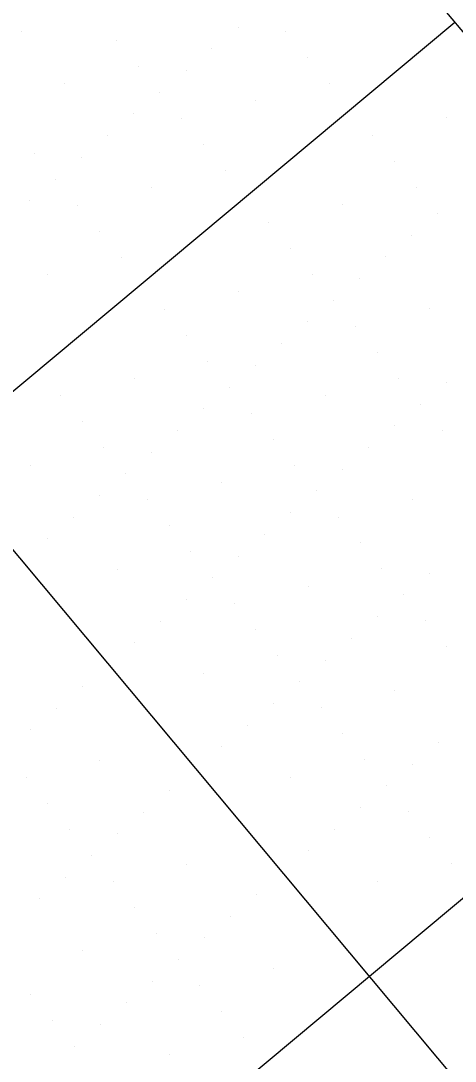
# Model space of a CAD drawing. Extents: x 2042995 to 2043795, y 305365 to 306249.
# Drawn here: x 2043220.17 to 2043232.99, y 305987.11 to 306017.83 of the extents above; entities that cross this region are included whole.
import ezdxf

# ---------------------------------------------------------------- set-up
doc = ezdxf.new("R2010")
doc.units = 0
for name, color, linetype in [('BR_BORDER LINES', 7, 'Continuous'), ('BR_CONCRETE', 7, 'Continuous'), ('BR_GRID DOTS', 7, 'Continuous'), ('BR_GRID LINES', 7, 'Continuous')]:
    doc.layers.add(name, color=color, linetype=linetype)

msp = doc.modelspace()

# ---------------------------------------------------------------- linework, layer by layer
at = {"layer": 'BR_BORDER LINES'}
msp.add_line((2043183.839, 306076.621), (2043615.462, 305559.826), dxfattribs=at)
at = {"layer": 'BR_CONCRETE'}
msp.add_spline([(2043139.109, 306017.548), (2043148.199, 306007.16), (2043160.233, 305993.368), (2043172.245, 305979.557), (2043184.234, 305965.727), (2043196.201, 305951.879), (2043208.145, 305938.012), (2043220.067, 305924.126), (2043231.966, 305910.221), (2043243.843, 305896.297), (2043255.698, 305882.355), (2043267.529, 305868.394), (2043279.339, 305854.414), (2043291.126, 305840.415), (2043302.89, 305826.398), (2043314.632, 305812.361), (2043326.352, 305798.306), (2043338.049, 305784.233), (2043349.724, 305770.14), (2043361.376, 305756.029), (2043373.005, 305741.899), (2043384.613, 305727.75), (2043396.197, 305713.582), (2043407.76, 305699.396), (2043419.299, 305685.191), (2043430.817, 305670.967), (2043442.311, 305656.724), (2043453.784, 305642.463), (2043465.234, 305628.182), (2043476.661, 305613.883), (2043488.066, 305599.566), (2043499.448, 305585.229), (2043510.808, 305570.874), (2043522.146, 305556.5), (2043533.461, 305542.107), (2043544.753, 305527.695), (2043547.219, 305524.543)], degree=3, dxfattribs=at)
at = {"layer": 'BR_GRID DOTS'}
for p, q in [((2043220.181, 306017.508), (2043220.181, 306017.508)), ((2043226.583, 306017.643), (2043226.583, 306017.643)), ((2043227.991, 306017.517), (2043227.991, 306017.517)), ((2043222.998, 306017.255), (2043222.998, 306017.255)), ((2043225.815, 306017.002), (2043225.815, 306017.002)), ((2043228.632, 306016.749), (2043228.632, 306016.749)), ((2043223.639, 306016.488), (2043223.639, 306016.488)), ((2043225.048, 306016.361), (2043225.048, 306016.361)), ((2043221.463, 306015.973), (2043221.463, 306015.973)), ((2043229.273, 306015.982), (2043229.273, 306015.982)), ((2043224.28, 306015.72), (2043224.28, 306015.72)), ((2043227.097, 306015.467), (2043227.097, 306015.467)), ((2043223.513, 306015.079), (2043223.513, 306015.079)), ((2043224.921, 306014.953), (2043224.921, 306014.953)), ((2043232.731, 306014.961), (2043232.731, 306014.961)), ((2043222.745, 306014.438), (2043222.745, 306014.438)), ((2043230.555, 306014.447), (2043230.555, 306014.447)), ((2043225.562, 306014.185), (2043225.562, 306014.185)), ((2043220.569, 306013.923), (2043220.569, 306013.923)), ((2043221.978, 306013.797), (2043221.978, 306013.797)), ((2043231.196, 306013.679), (2043231.196, 306013.679)), ((2043226.203, 306013.417), (2043226.203, 306013.417)), ((2043221.21, 306013.156), (2043221.21, 306013.156)), ((2043224.027, 306012.903), (2043224.027, 306012.903)), ((2043231.837, 306012.912), (2043231.837, 306012.912)), ((2043220.443, 306012.515), (2043220.443, 306012.515)), ((2043221.851, 306012.388), (2043221.851, 306012.388)), ((2043229.661, 306012.397), (2043229.661, 306012.397)), ((2043232.478, 306012.144), (2043232.478, 306012.144)), ((2043227.485, 306011.882), (2043227.485, 306011.882)), ((2043222.492, 306011.621), (2043222.492, 306011.621)), ((2043231.711, 306011.503), (2043231.711, 306011.503)), ((2043228.126, 306011.115), (2043228.126, 306011.115)), ((2043223.133, 306010.853), (2043223.133, 306010.853)), ((2043230.943, 306010.862), (2043230.943, 306010.862)), ((2043220.957, 306010.339), (2043220.957, 306010.339)), ((2043228.767, 306010.347), (2043228.767, 306010.347)), ((2043230.176, 306010.221), (2043230.176, 306010.221)), ((2043226.591, 306009.833), (2043226.591, 306009.833)), ((2043229.408, 306009.58), (2043229.408, 306009.58)), ((2043224.415, 306009.318), (2043224.415, 306009.318)), ((2043232.225, 306009.327), (2043232.225, 306009.327)), ((2043228.641, 306008.939), (2043228.641, 306008.939)), ((2043230.049, 306008.812), (2043230.049, 306008.812)), ((2043225.056, 306008.551), (2043225.056, 306008.551)), ((2043227.873, 306008.298), (2043227.873, 306008.298)), ((2043230.69, 306008.045), (2043230.69, 306008.045)), ((2043225.697, 306007.783), (2043225.697, 306007.783)), ((2043227.106, 306007.657), (2043227.106, 306007.657)), ((2043223.521, 306007.269), (2043223.521, 306007.269)), ((2043231.331, 306007.277), (2043231.331, 306007.277)), ((2043226.338, 306007.016), (2043226.338, 306007.016)), ((2043232.74, 306007.151), (2043232.74, 306007.151)), ((2043221.345, 306006.754), (2043221.345, 306006.754)), ((2043229.155, 306006.763), (2043229.155, 306006.763)), ((2043225.571, 306006.375), (2043225.571, 306006.375)), ((2043231.973, 306006.51), (2043231.973, 306006.51)), ((2043226.979, 306006.248), (2043226.979, 306006.248)), ((2043221.986, 306005.987), (2043221.986, 306005.987)), ((2043224.803, 306005.734), (2043224.803, 306005.734)), ((2043231.205, 306005.869), (2043231.205, 306005.869)), ((2043232.614, 306005.742), (2043232.614, 306005.742)), ((2043227.62, 306005.481), (2043227.62, 306005.481)), ((2043222.627, 306005.219), (2043222.627, 306005.219)), ((2043224.036, 306005.093), (2043224.036, 306005.093)), ((2043230.437, 306005.228), (2043230.437, 306005.228)), ((2043220.451, 306004.705), (2043220.451, 306004.705)), ((2043228.261, 306004.713), (2043228.261, 306004.713)), ((2043229.67, 306004.587), (2043229.67, 306004.587)), ((2043223.268, 306004.452), (2043223.268, 306004.452)), ((2043226.085, 306004.199), (2043226.085, 306004.199)), ((2043228.902, 306003.946), (2043228.902, 306003.946)), ((2043222.501, 306003.811), (2043222.501, 306003.811)), ((2043223.909, 306003.684), (2043223.909, 306003.684)), ((2043231.72, 306003.693), (2043231.72, 306003.693)), ((2043228.135, 306003.305), (2043228.135, 306003.305)), ((2043221.733, 306003.17), (2043221.733, 306003.17)), ((2043229.543, 306003.178), (2043229.543, 306003.178)), ((2043224.55, 306002.917), (2043224.55, 306002.917)), ((2043227.367, 306002.664), (2043227.367, 306002.664)), ((2043220.966, 306002.529), (2043220.966, 306002.529)), ((2043230.184, 306002.411), (2043230.184, 306002.411)), ((2043225.191, 306002.149), (2043225.191, 306002.149)), ((2043226.6, 306002.023), (2043226.6, 306002.023)), ((2043220.198, 306001.888), (2043220.198, 306001.888)), ((2043223.015, 306001.635), (2043223.015, 306001.635)), ((2043225.832, 306001.382), (2043225.832, 306001.382)), ((2043230.826, 306001.643), (2043230.826, 306001.643)), ((2043232.234, 306001.517), (2043232.234, 306001.517)), ((2043228.649, 306001.129), (2043228.649, 306001.129)), ((2043231.467, 306000.876), (2043231.467, 306000.876)), ((2043225.065, 306000.741), (2043225.065, 306000.741)), ((2043226.473, 306000.614), (2043226.473, 306000.614)), ((2043230.699, 306000.235), (2043230.699, 306000.235)), ((2043224.297, 306000.1), (2043224.297, 306000.1)), ((2043227.114, 305999.847), (2043227.114, 305999.847)), ((2043232.108, 306000.108), (2043232.108, 306000.108)), ((2043229.931, 305999.594), (2043229.931, 305999.594)), ((2043223.53, 305999.459), (2043223.53, 305999.459)), ((2043232.749, 305999.341), (2043232.749, 305999.341)), ((2043227.755, 305999.079), (2043227.755, 305999.079)), ((2043229.164, 305998.953), (2043229.164, 305998.953)), ((2043222.762, 305998.818), (2043222.762, 305998.818)), ((2043225.579, 305998.565), (2043225.579, 305998.565)), ((2043228.396, 305998.312), (2043228.396, 305998.312)), ((2043221.995, 305998.176), (2043221.995, 305998.176)), ((2043231.214, 305998.059), (2043231.214, 305998.059)), ((2043221.227, 305997.535), (2043221.227, 305997.535)), ((2043227.629, 305997.671), (2043227.629, 305997.671)), ((2043229.037, 305997.544), (2043229.037, 305997.544)), ((2043220.46, 305996.894), (2043220.46, 305996.894)), ((2043226.861, 305997.029), (2043226.861, 305997.029)), ((2043229.679, 305996.777), (2043229.679, 305996.777)), ((2043232.496, 305996.524), (2043232.496, 305996.524)), ((2043226.094, 305996.388), (2043226.094, 305996.388)), ((2043222.509, 305996), (2043222.509, 305996)), ((2043230.32, 305996.009), (2043230.32, 305996.009)), ((2043231.728, 305995.882), (2043231.728, 305995.882)), ((2043225.326, 305995.747), (2043225.326, 305995.747)), ((2043220.333, 305995.486), (2043220.333, 305995.486)), ((2043228.143, 305995.494), (2043228.143, 305995.494)), ((2043230.961, 305995.241), (2043230.961, 305995.241)), ((2043224.559, 305995.106), (2043224.559, 305995.106)), ((2043220.974, 305994.718), (2043220.974, 305994.718)), ((2043223.791, 305994.465), (2043223.791, 305994.465)), ((2043230.193, 305994.6), (2043230.193, 305994.6)), ((2043231.602, 305994.474), (2043231.602, 305994.474)), ((2043221.615, 305993.951), (2043221.615, 305993.951)), ((2043223.024, 305993.824), (2043223.024, 305993.824)), ((2043229.426, 305993.959), (2043229.426, 305993.959)), ((2043232.243, 305993.706), (2043232.243, 305993.706)), ((2043222.256, 305993.183), (2043222.256, 305993.183)), ((2043228.658, 305993.318), (2043228.658, 305993.318)), ((2043225.073, 305992.93), (2043225.073, 305992.93)), ((2043232.884, 305992.939), (2043232.884, 305992.939)), ((2043221.489, 305992.542), (2043221.489, 305992.542)), ((2043227.89, 305992.677), (2043227.89, 305992.677)), ((2043222.897, 305992.416), (2043222.897, 305992.416)), ((2043230.708, 305992.424), (2043230.708, 305992.424)), ((2043220.721, 305991.901), (2043220.721, 305991.901)), ((2043227.123, 305992.036), (2043227.123, 305992.036)), ((2043223.538, 305991.648), (2043223.538, 305991.648)), ((2043226.355, 305991.395), (2043226.355, 305991.395)), ((2043224.179, 305990.881), (2043224.179, 305990.881)), ((2043225.588, 305990.754), (2043225.588, 305990.754)), ((2043222.003, 305990.366), (2043222.003, 305990.366)), ((2043224.82, 305990.113), (2043224.82, 305990.113)), ((2043227.637, 305989.86), (2043227.637, 305989.86)), ((2043224.053, 305989.472), (2043224.053, 305989.472)), ((2043225.461, 305989.346), (2043225.461, 305989.346)), ((2043220.468, 305989.084), (2043220.468, 305989.084)), ((2043223.285, 305988.831), (2043223.285, 305988.831)), ((2043226.102, 305988.578), (2043226.102, 305988.578)), ((2043221.109, 305988.317), (2043221.109, 305988.317)), ((2043222.518, 305988.19), (2043222.518, 305988.19)), ((2043226.743, 305987.811), (2043226.743, 305987.811)), ((2043221.75, 305987.549), (2043221.75, 305987.549)), ((2043224.567, 305987.296), (2043224.567, 305987.296))]:
    msp.add_line(p, q, dxfattribs=at)
at = {"layer": 'BR_GRID LINES'}
for p, q in [((2043168.489, 306063.801), (2043600.112, 305547.005)), ((2043232.984, 306017.778), (2043161.605, 305958.163)), ((2043245.805, 306002.428), (2043174.426, 305942.812))]:
    msp.add_line(p, q, dxfattribs=at)

doc.saveas('drawing.dxf')
